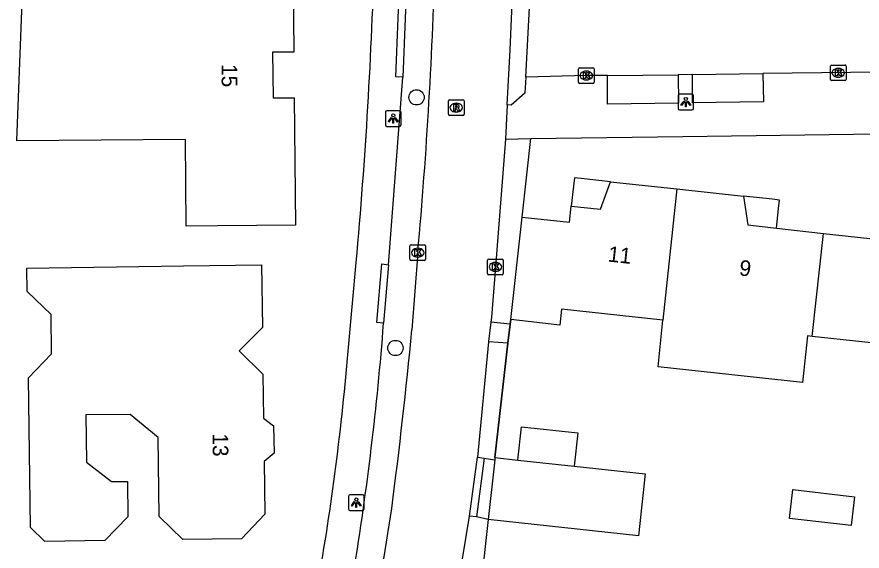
# Model space of a CAD drawing. Extents: x 160732 to 162105, y 387428 to 388479.
# Drawn here: x 161907.8 to 161961.9, y 387876.6 to 387910.8 of the extents above; entities that cross this region are included whole.
import ezdxf

# ---------------------------------------------------------------- set-up
doc = ezdxf.new("R2010")
doc.units = 0
for name, color, linetype in [('IMGEO_Boom', 7, 'Continuous'), ('IMGEO_Groenvoorziening', 7, 'Continuous'), ('IMGEO_Hek', 7, 'Continuous'), ('IMGEO_Kolk', 7, 'Continuous'), ('IMGEO_Lichtpunt', 7, 'Continuous'), ('IMGEO_Muur', 7, 'Continuous'), ('IMGEO_Pand', 7, 'Continuous'), ('IMGEO_Pand_nummerreeks', 7, 'Continuous'), ('IMGEO_Pand_overbouw', 7, 'Continuous'), ('IMGEO_Rijbaan_lokaal_open', 7, 'Continuous'), ('IMGEO_Rioolput', 7, 'Continuous'), ('IMGEO_Voetpad_open', 7, 'Continuous')]:
    doc.layers.add(name, color=color, linetype=linetype)

msp = doc.modelspace()

# ---------------------------------------------------------------- linework, layer by layer
at = {"layer": 'IMGEO_Boom'}
for centre in [(161933.35, 387905.619), (161931.999, 387889.589)]:
    msp.add_circle(centre, 0.489, dxfattribs=at)
at = {"layer": 'IMGEO_Groenvoorziening'}
for points in [[(161940.109, 387897.958), (161940.653, 387902.978)], [(161939.37, 387891.405), (161939.337, 387891.112)], [(161939.199, 387889.905), (161938.364, 387882.579)], [(161937.937, 387878.627), (161936.568, 387866.277)]]:
    msp.add_lwpolyline(points, dxfattribs=at)
at = {"layer": 'IMGEO_Hek'}
msp.add_lwpolyline([(161938.364, 387882.579), (161939.199, 387889.905), (161939.337, 387891.112), (161939.37, 387891.405)], dxfattribs=at)
at = {"layer": 'IMGEO_Kolk'}
for p, q in [((161943.711, 387906.589), (161943.711, 387907.441)), ((161943.786, 387907.515), (161944.638, 387907.515)), ((161944.712, 387907.441), (161944.712, 387906.589)), ((161959.831, 387906.762), (161959.831, 387907.614)), ((161959.906, 387907.688), (161960.758, 387907.688)), ((161960.319, 387907.468), (161960.344, 387907.468)), ((161960.832, 387907.614), (161960.832, 387906.762)), ((161944.199, 387907.295), (161944.224, 387907.295)), ((161960.342, 387906.908), (161960.317, 387906.908)), ((161944.638, 387906.515), (161943.786, 387906.515)), ((161944.222, 387906.735), (161944.197, 387906.735)), ((161960.758, 387906.688), (161959.906, 387906.688)), ((161932.925, 387895.261), (161932.925, 387896.113)), ((161933, 387896.187), (161933.852, 387896.187)), ((161933.926, 387896.113), (161933.926, 387895.261)), ((161933.413, 387895.967), (161933.438, 387895.967)), ((161933.852, 387895.187), (161933, 387895.187)), ((161933.436, 387895.407), (161933.411, 387895.407)), ((161937.894, 387894.352), (161937.894, 387895.204)), ((161937.969, 387895.278), (161938.821, 387895.278)), ((161938.382, 387895.058), (161938.407, 387895.058)), ((161938.895, 387895.204), (161938.895, 387894.352)), ((161938.405, 387894.498), (161938.38, 387894.498)), ((161938.821, 387894.278), (161937.969, 387894.278))]:
    msp.add_line(p, q, dxfattribs=at)
for points in [[(161943.711, 387906.589), (161943.711, 387907.441)], [(161943.786, 387907.515), (161944.638, 387907.515)], [(161944.712, 387907.441), (161944.712, 387906.589)], [(161959.831, 387906.762), (161959.831, 387907.614)], [(161959.906, 387907.688), (161960.758, 387907.688)], [(161960.832, 387907.614), (161960.832, 387906.762)], [(161944.032, 387907.215), (161944.155, 387907.215), (161944.155, 387907.064), (161944.285, 387907.215), (161944.449, 387907.215), (161944.303, 387907.064), (161944.456, 387906.815), (161944.304, 387906.815), (161944.219, 387906.979), (161944.155, 387906.912), (161944.155, 387906.815), (161944.032, 387906.815), (161944.032, 387907.215)], [(161960.152, 387907.388), (161960.275, 387907.388), (161960.275, 387907.237), (161960.405, 387907.388), (161960.569, 387907.388), (161960.423, 387907.237), (161960.576, 387906.988), (161960.424, 387906.988), (161960.339, 387907.152), (161960.275, 387907.085), (161960.275, 387906.988), (161960.152, 387906.988), (161960.152, 387907.388)], [(161944.638, 387906.515), (161943.786, 387906.515)], [(161960.758, 387906.688), (161959.906, 387906.688)], [(161932.925, 387895.261), (161932.925, 387896.113)], [(161933, 387896.187), (161933.852, 387896.187)], [(161933.926, 387896.113), (161933.926, 387895.261)], [(161933.246, 387895.887), (161933.369, 387895.887), (161933.369, 387895.736), (161933.499, 387895.887), (161933.663, 387895.887), (161933.517, 387895.736), (161933.67, 387895.487), (161933.518, 387895.487), (161933.433, 387895.651), (161933.369, 387895.584), (161933.369, 387895.487), (161933.246, 387895.487), (161933.246, 387895.887)], [(161933.852, 387895.187), (161933, 387895.187)], [(161937.894, 387894.352), (161937.894, 387895.204)], [(161937.969, 387895.278), (161938.821, 387895.278)], [(161938.215, 387894.978), (161938.338, 387894.978), (161938.338, 387894.827), (161938.468, 387894.978), (161938.632, 387894.978), (161938.486, 387894.827), (161938.639, 387894.578), (161938.487, 387894.578), (161938.402, 387894.742), (161938.338, 387894.675), (161938.338, 387894.578), (161938.215, 387894.578), (161938.215, 387894.978)], [(161938.895, 387895.204), (161938.895, 387894.352)], [(161938.821, 387894.278), (161937.969, 387894.278)]]:
    msp.add_lwpolyline(points, dxfattribs=at)
for centre, start, end in [((161943.788, 387907.439), 91.552, 178.448), ((161943.788, 387907.439), 91.552, 178.448), ((161944.636, 387907.439), 1.552, 88.448), ((161944.636, 387907.439), 1.552, 88.448), ((161959.908, 387907.612), 91.552, 178.448), ((161959.908, 387907.612), 91.552, 178.448), ((161960.756, 387907.612), 1.552, 88.448), ((161960.756, 387907.612), 1.552, 88.448), ((161943.788, 387906.591), 181.552, 268.448), ((161943.788, 387906.591), 181.552, 268.448), ((161944.636, 387906.591), 271.552, 358.448), ((161944.636, 387906.591), 271.552, 358.448), ((161959.908, 387906.764), 181.552, 268.448), ((161959.908, 387906.764), 181.552, 268.448), ((161960.756, 387906.764), 271.552, 358.448), ((161960.756, 387906.764), 271.552, 358.448), ((161933.002, 387896.111), 91.552, 178.448), ((161933.002, 387896.111), 91.552, 178.448), ((161933.85, 387896.111), 1.552, 88.448), ((161933.85, 387896.111), 1.552, 88.448), ((161933.002, 387895.263), 181.552, 268.448), ((161933.002, 387895.263), 181.552, 268.448), ((161933.85, 387895.263), 271.552, 358.448), ((161933.85, 387895.263), 271.552, 358.448), ((161937.971, 387895.202), 91.552, 178.448), ((161937.971, 387895.202), 91.552, 178.448), ((161938.819, 387895.202), 1.552, 88.448), ((161938.819, 387895.202), 1.552, 88.448), ((161937.971, 387894.354), 181.552, 268.448), ((161937.971, 387894.354), 181.552, 268.448), ((161938.819, 387894.354), 271.552, 358.448), ((161938.819, 387894.354), 271.552, 358.448)]:
    msp.add_arc(centre, 0.0765, start, end, dxfattribs=at)
for centre, major_axis, ratio, start_param, end_param in [((161960.318, 387907.188), (-0.387, 0.002), 0.722429, 4.712389, 7.853982), ((161960.343, 387907.188), (-0.39, 0.002), 0.717154, 1.570796, 4.712389), ((161944.198, 387907.015), (-0.387, 0.002), 0.722429, 4.712389, 7.853982), ((161944.223, 387907.015), (-0.39, 0.002), 0.717154, 1.570796, 4.712389), ((161933.412, 387895.687), (-0.387, 0.002), 0.722429, 4.712389, 7.853982), ((161933.437, 387895.687), (-0.39, 0.002), 0.717154, 1.570796, 4.712389), ((161938.381, 387894.778), (-0.387, 0.002), 0.722429, 4.712389, 7.853982), ((161938.406, 387894.778), (-0.39, 0.002), 0.717154, 1.570796, 4.712389)]:
    msp.add_ellipse(centre, major_axis=major_axis, ratio=ratio, start_param=start_param, end_param=end_param, dxfattribs=at)
at = {"layer": 'IMGEO_Lichtpunt'}
for p, q in [((161950.984, 387905.813), (161950.176, 387905.813)), ((161950.984, 387905.813), (161950.176, 387905.813)), ((161950.082, 387905.718), (161950.082, 387904.911)), ((161950.082, 387905.718), (161950.082, 387904.911)), ((161951.078, 387904.911), (161951.078, 387905.718)), ((161951.078, 387904.911), (161951.078, 387905.718)), ((161932.259, 387904.761), (161931.451, 387904.761)), ((161932.259, 387904.761), (161931.451, 387904.761)), ((161950.176, 387904.817), (161950.984, 387904.817)), ((161950.176, 387904.817), (161950.984, 387904.817)), ((161931.357, 387904.666), (161931.357, 387903.859)), ((161931.357, 387904.666), (161931.357, 387903.859)), ((161932.353, 387903.859), (161932.353, 387904.666)), ((161932.353, 387903.859), (161932.353, 387904.666)), ((161931.451, 387903.765), (161932.259, 387903.765)), ((161931.451, 387903.765), (161932.259, 387903.765)), ((161928.991, 387880.102), (161928.991, 387879.295)), ((161928.991, 387880.102), (161928.991, 387879.295)), ((161929.893, 387880.197), (161929.085, 387880.197)), ((161929.893, 387880.197), (161929.085, 387880.197)), ((161929.987, 387879.295), (161929.987, 387880.102)), ((161929.987, 387879.295), (161929.987, 387880.102)), ((161929.085, 387879.201), (161929.893, 387879.201)), ((161929.085, 387879.201), (161929.893, 387879.201))]:
    msp.add_line(p, q, dxfattribs=at)
for points in [[(161950.456, 387905.382), (161950.495, 387905.354), (161950.307, 387905.092), (161950.269, 387905.119), (161950.456, 387905.382)], [(161950.558, 387905.334), (161950.605, 387905.334), (161950.605, 387905.012), (161950.558, 387905.012), (161950.558, 387905.334)], [(161950.668, 387905.354), (161950.706, 387905.381), (161950.893, 387905.119), (161950.854, 387905.091), (161950.668, 387905.354)], [(161931.731, 387904.33), (161931.77, 387904.302), (161931.582, 387904.04), (161931.544, 387904.067), (161931.731, 387904.33)], [(161931.833, 387904.282), (161931.88, 387904.282), (161931.88, 387903.96), (161931.833, 387903.96), (161931.833, 387904.282)], [(161931.943, 387904.302), (161931.981, 387904.329), (161932.168, 387904.067), (161932.129, 387904.039), (161931.943, 387904.302)], [(161929.365, 387879.766), (161929.404, 387879.738), (161929.216, 387879.476), (161929.178, 387879.503), (161929.365, 387879.766)], [(161929.467, 387879.718), (161929.514, 387879.718), (161929.514, 387879.396), (161929.467, 387879.396), (161929.467, 387879.718)], [(161929.577, 387879.738), (161929.615, 387879.765), (161929.802, 387879.503), (161929.763, 387879.475), (161929.577, 387879.738)]]:
    msp.add_lwpolyline(points, dxfattribs=at)
for centre in [(161950.581, 387905.516), (161931.856, 387904.464), (161929.49, 387879.9)]:
    msp.add_circle(centre, 0.0994, dxfattribs=at)
for centre, start, end in [((161950.176, 387905.718), 90, 180), ((161950.176, 387905.718), 90, 180), ((161950.984, 387905.718), 0, 90), ((161950.984, 387905.718), 0, 90), ((161931.451, 387904.666), 90, 180), ((161931.451, 387904.666), 90, 180), ((161932.259, 387904.666), 0, 90), ((161932.259, 387904.666), 0, 90), ((161950.176, 387904.911), 180, 270), ((161950.176, 387904.911), 180, 270), ((161950.984, 387904.911), 270, 0), ((161950.984, 387904.911), 270, 360), ((161931.451, 387903.859), 180, 270), ((161931.451, 387903.859), 180, 270), ((161932.259, 387903.859), 270, 0), ((161932.259, 387903.859), 270, 360), ((161929.085, 387880.102), 90, 180), ((161929.085, 387880.102), 90, 180), ((161929.893, 387880.102), 0, 90), ((161929.893, 387880.102), 0, 90), ((161929.085, 387879.295), 180, 270), ((161929.085, 387879.295), 180, 270), ((161929.893, 387879.295), 270, 0), ((161929.893, 387879.295), 270, 360)]:
    msp.add_arc(centre, 0.0946, start, end, dxfattribs=at)
at = {"layer": 'IMGEO_Muur'}
msp.add_lwpolyline([(161937.937, 387878.627), (161936.568, 387866.277)], dxfattribs=at)
at = {"layer": 'IMGEO_Pand'}
for points in [[(161925.441, 387914.95), (161925.493, 387908.513), (161924.14, 387908.499), (161924.164, 387905.586), (161925.525, 387905.594), (161925.602, 387897.445), (161920.603, 387897.401), (161918.611, 387897.384), (161918.563, 387902.934), (161907.774, 387902.84), (161908.14, 387912.312), (161918.463, 387912.395), (161918.442, 387914.894), (161920.442, 387914.91), (161925.441, 387914.95)], [(161940.109, 387897.958), (161943.131, 387897.627), (161943.246, 387898.67), (161945.12, 387898.469), (161945.754, 387900.221), (161950.001, 387899.76)], [(161950.001, 387899.76), (161949.104, 387891.371)], [(161950.001, 387899.76), (161954.267, 387899.297), (161954.537, 387897.46), (161956.383, 387897.254), (161959.383, 387896.918)], [(161939.37, 387891.405), (161940.109, 387897.958)], [(161959.383, 387896.918), (161962.342, 387896.588), (161964.229, 387896.377), (161964.848, 387898.146), (161969.088, 387897.687)], [(161958.661, 387890.333), (161959.383, 387896.918)], [(161923.431, 387894.903), (161923.485, 387890.906), (161921.988, 387889.402), (161923.52, 387887.918), (161923.545, 387885.108), (161924.203, 387884.614), (161924.245, 387882.858), (161923.586, 387882.331), (161923.636, 387878.954), (161922.142, 387877.385), (161918.391, 387877.336), (161916.882, 387878.816), (161916.815, 387883.866), (161915.027, 387885.343), (161912.177, 387885.305), (161912.218, 387882.286), (161913.823, 387881.047), (161914.852, 387881.06), (161914.882, 387878.79), (161913.4, 387877.269), (161909.554, 387877.219), (161908.639, 387878.1), (161908.513, 387887.687), (161909.993, 387889.206), (161909.96, 387891.726), (161908.44, 387893.206), (161908.42, 387894.705), (161918.432, 387894.837), (161923.431, 387894.903)], [(161949.104, 387891.371), (161942.627, 387892.075), (161942.511, 387891.051), (161939.37, 387891.405)], [(161958.661, 387890.333), (161958.363, 387890.365), (161958.036, 387887.392), (161948.807, 387888.394), (161949.104, 387891.371)], [(161968.197, 387889.296), (161958.661, 387890.333)], [(161939.836, 387882.42), (161940.066, 387884.555), (161943.66, 387884.167), (161943.429, 387882.032)], [(161938.364, 387882.579), (161938.348, 387882.433)], [(161938.364, 387882.579), (161939.836, 387882.42)], [(161938.348, 387882.433), (161937.937, 387878.627)], [(161943.429, 387882.032), (161947.969, 387881.542), (161947.54, 387877.566), (161937.937, 387878.627)], [(161939.836, 387882.42), (161943.429, 387882.032)], [(161957.218, 387878.689), (161957.433, 387880.539), (161961.373, 387880.081), (161961.158, 387878.23), (161957.218, 387878.689)]]:
    msp.add_lwpolyline(points, dxfattribs=at)
at = {"layer": 'IMGEO_Pand_overbouw'}
for points in [[(161943.246, 387898.67), (161945.12, 387898.469), (161945.754, 387900.221), (161943.885, 387900.424), (161943.449, 387900.472), (161943.391, 387899.939)], [(161956.383, 387897.254), (161956.508, 387898.516), (161956.566, 387899.049), (161956.13, 387899.097), (161954.267, 387899.297), (161954.537, 387897.46)]]:
    msp.add_lwpolyline(points, close=True, dxfattribs=at)
at = {"layer": 'IMGEO_Rijbaan_lokaal_open'}
for points in [[(161939.145, 387905.141), (161939.345, 387908.663), (161939.519, 387913.136)], [(161940.343, 387906.903), (161940.612, 387912.201)], [(161940.343, 387906.903), (161940.281, 387905.887), (161939.402, 387905.122), (161939.145, 387905.141)], [(161945.576, 387907.018), (161944.213, 387907.014), (161940.343, 387906.903)], [(161945.576, 387907.018), (161950.09, 387907.057)], [(161951.002, 387907.085), (161950.09, 387907.057)], [(161951.002, 387907.085), (161955.516, 387907.148)], [(161964.866, 387907.246), (161955.516, 387907.148)], [(161939.145, 387905.141), (161939.029, 387902.954)], [(161939.029, 387902.954), (161938.394, 387894.778), (161938.14, 387891.57), (161938.102, 387891.248)], [(161933.427, 387895.687), (161933.046, 387890.742)], [(161938.102, 387891.248), (161937.954, 387890.011), (161937.952, 387889.991)], [(161937.952, 387889.991), (161937.249, 387882.598)], [(161936.742, 387878.839), (161937.249, 387882.598)], [(161934.074, 387864.09), (161935.292, 387870.014), (161936.742, 387878.839)]]:
    msp.add_lwpolyline(points, dxfattribs=at)
for centre, radius, start, end in [((161631.306, 387922.988), 303.352, 354.83653, 358.48524), ((161619.064, 387920.397), 315.379, 352.51785, 354.60455), ((161762.733, 387903.922), 170.805, 348.80725, 351.72162)]:
    msp.add_arc(centre, radius, start, end, dxfattribs=at)
at = {"layer": 'IMGEO_Rioolput'}
for p, q in [((161935.385, 387904.535), (161935.385, 387905.387)), ((161935.46, 387905.461), (161936.312, 387905.461)), ((161936.386, 387905.387), (161936.386, 387904.535)), ((161935.873, 387905.241), (161935.898, 387905.241)), ((161936.312, 387904.461), (161935.46, 387904.461)), ((161935.896, 387904.681), (161935.871, 387904.681))]:
    msp.add_line(p, q, dxfattribs=at)
for points in [[(161935.385, 387904.535), (161935.385, 387905.387)], [(161935.46, 387905.461), (161936.312, 387905.461)], [(161936.386, 387905.387), (161936.386, 387904.535)], [(161935.974, 387905.159), (161935.722, 387905.161), (161935.722, 387904.761)], [(161935.722, 387904.761), (161935.846, 387904.761), (161935.846, 387904.923), (161935.857, 387904.923)], [(161935.9, 387905.08), (161935.846, 387905.08), (161935.846, 387904.999)], [(161935.846, 387904.999), (161935.898, 387904.999)], [(161935.904, 387904.894), (161935.975, 387904.761), (161936.115, 387904.761), (161936.05, 387904.887)], [(161936.312, 387904.461), (161935.46, 387904.461)]]:
    msp.add_lwpolyline(points, dxfattribs=at)
for centre, radius, start, end in [((161935.462, 387905.385), 0.0765, 91.552, 178.448), ((161935.462, 387905.385), 0.0765, 91.552, 178.448), ((161936.31, 387905.385), 0.0765, 1.552, 88.448), ((161936.31, 387905.385), 0.0765, 1.552, 88.448), ((161935.856, 387904.87), 0.0533, 26.0293, 88.6989), ((161935.882, 387905.188), 0.19, 274.7715, 282.9687), ((161935.906, 387904.984), 0.0964, 77.0061, 93.1865), ((161935.92, 387905.041), 0.0378, 276.6634, 79.6772), ((161935.973, 387905.049), 0.109, 350.3612, 89.416), ((161935.971, 387905.049), 0.112, 277.5842, 350.9817), ((161935.955, 387904.834), 0.108, 29.5134, 73.7905), ((161935.462, 387904.537), 0.0765, 181.552, 268.448), ((161935.462, 387904.537), 0.0765, 181.552, 268.448), ((161936.31, 387904.537), 0.0765, 271.552, 358.448), ((161936.31, 387904.537), 0.0765, 271.552, 358.448)]:
    msp.add_arc(centre, radius, start, end, dxfattribs=at)
for centre, major_axis, ratio, start_param, end_param in [((161935.872, 387904.961), (-0.387, 0.002), 0.722429, 4.712389, 7.853982), ((161935.897, 387904.961), (-0.39, 0.002), 0.717154, 1.570796, 4.712389)]:
    msp.add_ellipse(centre, major_axis=major_axis, ratio=ratio, start_param=start_param, end_param=end_param, dxfattribs=at)
at = {"layer": 'IMGEO_Voetpad_open'}
for points in [[(161932.48, 387906.901), (161932.013, 387906.941), (161932.322, 387914.454), (161932.76, 387914.438)], [(161932.76, 387914.438), (161932.48, 387906.901)], [(161931.555, 387894.912), (161932.48, 387906.901)], [(161950.09, 387907.057), (161950.107, 387905.245), (161945.564, 387905.192), (161945.576, 387907.018)], [(161955.516, 387907.148), (161955.539, 387905.328), (161951.015, 387905.266), (161951.002, 387907.085)], [(161940.653, 387902.978), (161950.392, 387903.125), (161998.79, 387903.769)], [(161939.029, 387902.954), (161940.653, 387902.978)], [(161928.774, 387887.26), (161929.488, 387895.055)], [(161931.237, 387891.185), (161930.803, 387891.215), (161931.128, 387894.963), (161931.555, 387894.912)], [(161931.555, 387894.912), (161931.237, 387891.185)], [(161939.337, 387891.112), (161938.102, 387891.248)], [(161939.337, 387891.112), (161939.199, 387889.905)], [(161939.199, 387889.905), (161937.952, 387889.991)], [(161937.664, 387882.536), (161937.175, 387878.793)], [(161937.249, 387882.598), (161937.664, 387882.536)], [(161937.664, 387882.536), (161938.348, 387882.433)], [(161937.175, 387878.793), (161936.742, 387878.839)], [(161937.937, 387878.627), (161937.175, 387878.793)]]:
    msp.add_lwpolyline(points, dxfattribs=at)
for centre, radius, start, end in [((161604.07, 387924.332), 326.732, 354.85903, 358.36905), ((161749.694, 387904.981), 182.067, 350.60441, 355.65415), ((161763.971, 387903.16), 165.568, 349.17135, 354.48933)]:
    msp.add_arc(centre, radius, start, end, dxfattribs=at)

# ---------------------------------------------------------------- texts
at = {"layer": 'IMGEO_Pand_nummerreeks'}
for s, rotation, p in [('15', 270.472, (161920.866, 387907.751)), ('11', 353.878, (161945.56, 387895.123)), ('9', 353.7662, (161953.959, 387894.236)), ('13', 270.7389, (161920.289, 387884.129))]:
    msp.add_text(s, height=1, rotation=rotation, dxfattribs=at).set_placement(p)

doc.saveas('drawing.dxf')
